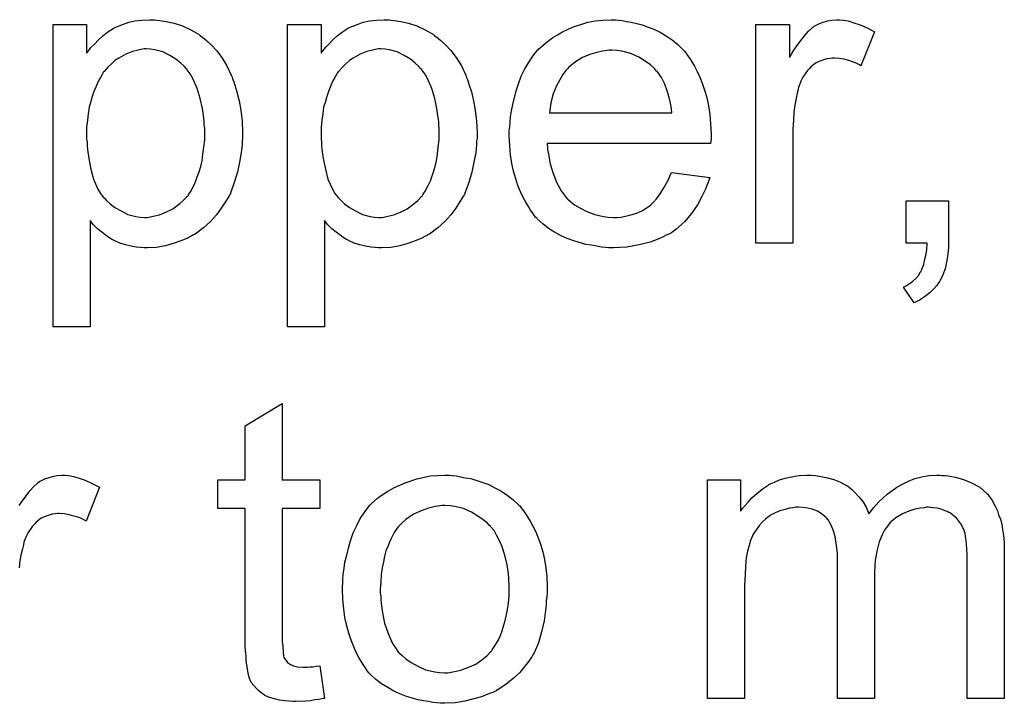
# Model space of a CAD drawing. Extents: x -1.5 to 9, y -3 to 5.
# Tile 350 of 368: x 6.51 to 6.771, y 3.284 to 3.466. Entities that reach past the tile are written whole.
import ezdxf

# ---------------------------------------------------------------- set-up
doc = ezdxf.new("R2010")
doc.units = 0
doc.layers.add('qfn16-30-34-a_mechanical_19', color=1, linetype='CONTINUOUS')

msp = doc.modelspace()

# ---------------------------------------------------------------- linework, layer by layer
at = {"layer": 'qfn16-30-34-a_mechanical_19', "color": 1}
for points in [[(6.546144, 3.465537), (6.546954, 3.465421), (6.54869, 3.46519), (6.550772, 3.464727), (6.552971, 3.464033), (6.555169, 3.462991), (6.557367, 3.461719), (6.557483, 3.461719), (6.557599, 3.461487), (6.558293, 3.461024), (6.559334, 3.460099), (6.560607, 3.458942), (6.561995, 3.457438), (6.563384, 3.455587), (6.564772, 3.453388), (6.565929, 3.450959), (6.565929, 3.450843), (6.566045, 3.450611), (6.56616, 3.450264), (6.566392, 3.449802), (6.566623, 3.449107), (6.566855, 3.448298), (6.567433, 3.446446), (6.568012, 3.444132), (6.568475, 3.441587), (6.568822, 3.438694), (6.568937, 3.435686), (6.568937, 3.43557), (6.568937, 3.435339), (6.568937, 3.434876), (6.568937, 3.434182), (6.568822, 3.433372), (6.568822, 3.432447), (6.56859, 3.430364), (6.568127, 3.427819), (6.567549, 3.425157), (6.566739, 3.422381), (6.565698, 3.419604), (6.565698, 3.419488), (6.565582, 3.419257), (6.565351, 3.41891), (6.565119, 3.418447), (6.564309, 3.417174), (6.563268, 3.415554), (6.561995, 3.413819), (6.560376, 3.412083), (6.558524, 3.410348), (6.556326, 3.408728), (6.55621, 3.408728), (6.556095, 3.408612), (6.555748, 3.408381), (6.555285, 3.40815), (6.554128, 3.407571), (6.552508, 3.406877), (6.550541, 3.406183), (6.548458, 3.405604), (6.546029, 3.405141), (6.543599, 3.405026), (6.542789, 3.405026), (6.541864, 3.405141), (6.540707, 3.405257), (6.539318, 3.405488), (6.537814, 3.405836), (6.53631, 3.406298), (6.534806, 3.406993), (6.53469, 3.407108), (6.534112, 3.40734), (6.533417, 3.407802), (6.532492, 3.408497), (6.531566, 3.409191), (6.530409, 3.410117), (6.529368, 3.411158), (6.528442, 3.412315), (6.528442, 3.384084), (6.518608, 3.384084), (6.518608, 3.46438), (6.527517, 3.46438), (6.527517, 3.456744), (6.527632, 3.456975), (6.528095, 3.457438), (6.528674, 3.458248), (6.529599, 3.459173), (6.530641, 3.46033), (6.531798, 3.461372), (6.533186, 3.462413), (6.534574, 3.463338), (6.534806, 3.463454), (6.535269, 3.463686), (6.536194, 3.464033), (6.537351, 3.464495), (6.53874, 3.464958), (6.540359, 3.465305), (6.542211, 3.465537), (6.544293, 3.465653), (6.545566, 3.465653), (6.546144, 3.465537)], [(6.608391, 3.465537), (6.609201, 3.465421), (6.610936, 3.46519), (6.613019, 3.464727), (6.615217, 3.464033), (6.617416, 3.462991), (6.619614, 3.461719), (6.61973, 3.461719), (6.619845, 3.461487), (6.620539, 3.461024), (6.621581, 3.460099), (6.622854, 3.458942), (6.624242, 3.457438), (6.62563, 3.455587), (6.627019, 3.453388), (6.628176, 3.450959), (6.628176, 3.450843), (6.628291, 3.450611), (6.628407, 3.450264), (6.628639, 3.449802), (6.62887, 3.449107), (6.629101, 3.448298), (6.62968, 3.446446), (6.630258, 3.444132), (6.630721, 3.441587), (6.631068, 3.438694), (6.631184, 3.435686), (6.631184, 3.43557), (6.631184, 3.435339), (6.631184, 3.434876), (6.631184, 3.434182), (6.631068, 3.433372), (6.631068, 3.432447), (6.630837, 3.430364), (6.630374, 3.427819), (6.629796, 3.425157), (6.628986, 3.422381), (6.627944, 3.419604), (6.627944, 3.419488), (6.627829, 3.419257), (6.627597, 3.41891), (6.627366, 3.418447), (6.626556, 3.417174), (6.625515, 3.415554), (6.624242, 3.413819), (6.622622, 3.412083), (6.620771, 3.410348), (6.618573, 3.408728), (6.618457, 3.408728), (6.618341, 3.408612), (6.617994, 3.408381), (6.617531, 3.40815), (6.616374, 3.407571), (6.614755, 3.406877), (6.612788, 3.406183), (6.610705, 3.405604), (6.608275, 3.405141), (6.605846, 3.405026), (6.605036, 3.405026), (6.60411, 3.405141), (6.602953, 3.405257), (6.601565, 3.405488), (6.600061, 3.405836), (6.598556, 3.406298), (6.597052, 3.406993), (6.596937, 3.407108), (6.596358, 3.40734), (6.595664, 3.407802), (6.594738, 3.408497), (6.593813, 3.409191), (6.592656, 3.410117), (6.591614, 3.411158), (6.590689, 3.412315), (6.590689, 3.384084), (6.580854, 3.384084), (6.580854, 3.46438), (6.589763, 3.46438), (6.589763, 3.456744), (6.589879, 3.456975), (6.590342, 3.457438), (6.59092, 3.458248), (6.591846, 3.459173), (6.592887, 3.46033), (6.594044, 3.461372), (6.595433, 3.462413), (6.596821, 3.463338), (6.597052, 3.463454), (6.597515, 3.463686), (6.598441, 3.464033), (6.599598, 3.464495), (6.600986, 3.464958), (6.602606, 3.465305), (6.604457, 3.465537), (6.60654, 3.465653), (6.607812, 3.465653), (6.608391, 3.465537)], [(6.668786, 3.465537), (6.669712, 3.465421), (6.670869, 3.46519), (6.672142, 3.464958), (6.673646, 3.464611), (6.675034, 3.464264), (6.676654, 3.463686), (6.678158, 3.463107), (6.679778, 3.462297), (6.681398, 3.461372), (6.683017, 3.46033), (6.684522, 3.459058), (6.68591, 3.457669), (6.686026, 3.457553), (6.686257, 3.457322), (6.686604, 3.456859), (6.687067, 3.456165), (6.687645, 3.455355), (6.688224, 3.45443), (6.688918, 3.453273), (6.689612, 3.451884), (6.690307, 3.45038), (6.691001, 3.44876), (6.691579, 3.446909), (6.692158, 3.444942), (6.692621, 3.442744), (6.692968, 3.44043), (6.693199, 3.438), (6.693315, 3.435339), (6.693315, 3.435223), (6.693315, 3.434761), (6.693315, 3.433951), (6.693199, 3.432794), (6.649812, 3.432794), (6.649812, 3.432678), (6.649812, 3.432331), (6.649927, 3.431868), (6.649927, 3.431174), (6.650043, 3.430364), (6.650274, 3.429438), (6.650622, 3.427356), (6.651316, 3.425042), (6.652241, 3.422496), (6.653514, 3.420182), (6.655134, 3.4181), (6.655249, 3.4181), (6.655365, 3.417868), (6.656059, 3.41729), (6.657101, 3.41648), (6.658489, 3.41567), (6.66034, 3.414744), (6.662423, 3.413935), (6.664737, 3.413356), (6.66601, 3.41324), (6.667398, 3.413125), (6.668324, 3.413125), (6.669365, 3.41324), (6.670638, 3.413472), (6.672026, 3.413819), (6.673646, 3.414282), (6.67515, 3.414976), (6.676654, 3.415901), (6.67677, 3.416017), (6.677348, 3.41648), (6.678042, 3.417174), (6.678852, 3.4181), (6.679778, 3.419372), (6.680819, 3.420992), (6.68186, 3.422843), (6.682786, 3.425042), (6.692968, 3.423769), (6.692968, 3.423653), (6.692852, 3.423422), (6.692736, 3.422959), (6.692505, 3.422265), (6.692158, 3.421571), (6.691811, 3.420645), (6.690885, 3.418678), (6.689728, 3.41648), (6.688108, 3.414166), (6.686257, 3.411968), (6.683943, 3.409885), (6.683827, 3.409885), (6.683596, 3.409654), (6.683249, 3.409422), (6.682786, 3.409075), (6.682092, 3.408728), (6.681398, 3.408381), (6.680472, 3.407918), (6.679431, 3.407455), (6.678274, 3.406993), (6.677117, 3.40653), (6.674224, 3.405836), (6.670985, 3.405257), (6.667398, 3.405026), (6.666125, 3.405026), (6.665315, 3.405141), (6.664274, 3.405257), (6.663001, 3.405488), (6.661613, 3.40572), (6.660109, 3.405951), (6.656869, 3.406877), (6.655134, 3.407571), (6.653514, 3.408265), (6.651779, 3.409191), (6.650159, 3.410232), (6.648655, 3.411389), (6.64715, 3.412778), (6.647035, 3.412893), (6.646803, 3.413125), (6.646456, 3.413588), (6.645993, 3.414282), (6.645415, 3.415092), (6.644837, 3.416017), (6.644142, 3.417174), (6.643448, 3.418447), (6.642754, 3.419951), (6.64206, 3.421571), (6.641481, 3.423422), (6.640903, 3.425389), (6.64044, 3.427472), (6.640093, 3.429785), (6.639861, 3.432215), (6.639746, 3.434761), (6.639746, 3.434876), (6.639746, 3.435455), (6.639746, 3.436149), (6.639861, 3.43719), (6.639977, 3.438463), (6.640093, 3.439851), (6.640324, 3.441471), (6.640671, 3.443091), (6.641597, 3.446793), (6.642175, 3.448645), (6.64287, 3.450611), (6.643795, 3.452463), (6.644837, 3.454198), (6.645993, 3.455934), (6.647266, 3.457553), (6.647382, 3.457669), (6.647613, 3.457901), (6.648076, 3.458248), (6.648655, 3.458826), (6.649349, 3.459405), (6.650274, 3.460099), (6.651316, 3.460909), (6.652588, 3.461603), (6.653861, 3.462413), (6.655365, 3.463107), (6.656985, 3.463801), (6.658721, 3.46438), (6.660572, 3.464958), (6.662539, 3.465305), (6.664621, 3.465537), (6.666819, 3.465653), (6.667976, 3.465653), (6.668786, 3.465537)], [(6.728488, 3.465537), (6.72976, 3.465305), (6.731264, 3.464843), (6.732884, 3.464264), (6.734735, 3.463454), (6.736702, 3.462413), (6.733116, 3.453388), (6.733, 3.453504), (6.732537, 3.453735), (6.731843, 3.454082), (6.730917, 3.45443), (6.729876, 3.454777), (6.728603, 3.455124), (6.727331, 3.455355), (6.726058, 3.455471), (6.725479, 3.455471), (6.724901, 3.455355), (6.724091, 3.45524), (6.723281, 3.455008), (6.72224, 3.454661), (6.721199, 3.454198), (6.720273, 3.453504), (6.720157, 3.453388), (6.71981, 3.453157), (6.719463, 3.452694), (6.718885, 3.452116), (6.718306, 3.451306), (6.717727, 3.45038), (6.717149, 3.449339), (6.716686, 3.448066), (6.71657, 3.447835), (6.716455, 3.44714), (6.716223, 3.446099), (6.715876, 3.444711), (6.715529, 3.442975), (6.715298, 3.441008), (6.715182, 3.438926), (6.715066, 3.436612), (6.715066, 3.406298), (6.705232, 3.406298), (6.705232, 3.46438), (6.714141, 3.46438), (6.714141, 3.455587), (6.714257, 3.455702), (6.714719, 3.456512), (6.715298, 3.457553), (6.716223, 3.458826), (6.717149, 3.460099), (6.71819, 3.461487), (6.719232, 3.462644), (6.720273, 3.46357), (6.720389, 3.463686), (6.720736, 3.463917), (6.72143, 3.464264), (6.722124, 3.464611), (6.72305, 3.464958), (6.724207, 3.465305), (6.725364, 3.465537), (6.726636, 3.465653), (6.727446, 3.465653), (6.728488, 3.465537)], [(6.543368, 3.457901), (6.542789, 3.457901), (6.542326, 3.457785), (6.541169, 3.457553), (6.539665, 3.457206), (6.53793, 3.456512), (6.536078, 3.455471), (6.535037, 3.454777), (6.534112, 3.453967), (6.533186, 3.453041), (6.53226, 3.452), (6.53226, 3.451884), (6.532029, 3.451769), (6.531798, 3.451421), (6.531566, 3.450959), (6.531219, 3.450264), (6.530756, 3.44957), (6.530293, 3.448645), (6.529946, 3.447719), (6.529484, 3.446562), (6.529021, 3.445289), (6.528674, 3.443901), (6.528211, 3.442397), (6.52798, 3.440661), (6.527748, 3.438926), (6.527517, 3.437075), (6.527517, 3.434992), (6.527517, 3.434876), (6.527517, 3.434529), (6.527517, 3.433951), (6.527632, 3.433141), (6.527632, 3.432215), (6.527748, 3.431174), (6.528095, 3.428744), (6.528674, 3.425967), (6.529368, 3.423306), (6.530525, 3.420645), (6.531219, 3.419488), (6.532029, 3.418447), (6.53226, 3.418215), (6.532839, 3.417637), (6.533765, 3.416711), (6.535037, 3.415786), (6.536657, 3.41486), (6.538508, 3.413935), (6.540591, 3.413356), (6.541748, 3.41324), (6.542905, 3.413125), (6.543599, 3.413125), (6.544062, 3.41324), (6.545219, 3.413472), (6.546839, 3.413819), (6.548574, 3.414513), (6.550425, 3.415439), (6.552276, 3.416827), (6.553202, 3.417637), (6.554128, 3.418563), (6.554128, 3.418678), (6.554359, 3.418794), (6.554591, 3.419141), (6.554822, 3.419604), (6.555285, 3.420182), (6.555632, 3.420992), (6.556095, 3.421802), (6.556557, 3.422843), (6.556904, 3.423885), (6.557367, 3.425273), (6.55783, 3.426662), (6.558177, 3.428166), (6.558409, 3.429901), (6.55864, 3.431752), (6.558871, 3.433719), (6.558871, 3.435802), (6.558871, 3.435918), (6.558871, 3.436265), (6.558871, 3.436843), (6.558756, 3.437653), (6.558756, 3.438579), (6.55864, 3.43962), (6.558293, 3.44205), (6.557714, 3.444711), (6.556904, 3.447372), (6.555748, 3.450033), (6.555053, 3.451306), (6.554243, 3.452347), (6.554243, 3.452463), (6.554012, 3.452578), (6.553434, 3.453273), (6.552508, 3.454082), (6.551235, 3.455124), (6.549615, 3.456165), (6.547764, 3.457091), (6.545682, 3.457669), (6.544525, 3.457785), (6.543368, 3.457901)], [(6.605614, 3.457901), (6.605036, 3.457901), (6.604573, 3.457785), (6.603416, 3.457553), (6.601912, 3.457206), (6.600176, 3.456512), (6.598325, 3.455471), (6.597284, 3.454777), (6.596358, 3.453967), (6.595433, 3.453041), (6.594507, 3.452), (6.594507, 3.451884), (6.594276, 3.451769), (6.594044, 3.451421), (6.593813, 3.450959), (6.593466, 3.450264), (6.593003, 3.44957), (6.59254, 3.448645), (6.592193, 3.447719), (6.59173, 3.446562), (6.591267, 3.445289), (6.59092, 3.443901), (6.590458, 3.442397), (6.590226, 3.440661), (6.589995, 3.438926), (6.589763, 3.437075), (6.589763, 3.434992), (6.589763, 3.434876), (6.589763, 3.434529), (6.589763, 3.433951), (6.589879, 3.433141), (6.589879, 3.432215), (6.589995, 3.431174), (6.590342, 3.428744), (6.59092, 3.425967), (6.591614, 3.423306), (6.592771, 3.420645), (6.593466, 3.419488), (6.594276, 3.418447), (6.594507, 3.418215), (6.595086, 3.417637), (6.596011, 3.416711), (6.597284, 3.415786), (6.598904, 3.41486), (6.600755, 3.413935), (6.602837, 3.413356), (6.603994, 3.41324), (6.605151, 3.413125), (6.605846, 3.413125), (6.606308, 3.41324), (6.607465, 3.413472), (6.609085, 3.413819), (6.610821, 3.414513), (6.612672, 3.415439), (6.614523, 3.416827), (6.615449, 3.417637), (6.616374, 3.418563), (6.616374, 3.418678), (6.616606, 3.418794), (6.616837, 3.419141), (6.617069, 3.419604), (6.617531, 3.420182), (6.617878, 3.420992), (6.618341, 3.421802), (6.618804, 3.422843), (6.619151, 3.423885), (6.619614, 3.425273), (6.620077, 3.426662), (6.620424, 3.428166), (6.620655, 3.429901), (6.620887, 3.431752), (6.621118, 3.433719), (6.621118, 3.435802), (6.621118, 3.435918), (6.621118, 3.436265), (6.621118, 3.436843), (6.621002, 3.437653), (6.621002, 3.438579), (6.620887, 3.43962), (6.620539, 3.44205), (6.619961, 3.444711), (6.619151, 3.447372), (6.617994, 3.450033), (6.6173, 3.451306), (6.61649, 3.452347), (6.61649, 3.452463), (6.616259, 3.452578), (6.61568, 3.453273), (6.614755, 3.454082), (6.613482, 3.455124), (6.611862, 3.456165), (6.610011, 3.457091), (6.607928, 3.457669), (6.606771, 3.457785), (6.605614, 3.457901)], [(6.666935, 3.457553), (6.666241, 3.457553), (6.665778, 3.457438), (6.664506, 3.457322), (6.663001, 3.456975), (6.66115, 3.456396), (6.659183, 3.455587), (6.657332, 3.45443), (6.655481, 3.452925), (6.655249, 3.452694), (6.654787, 3.452116), (6.653977, 3.451074), (6.653167, 3.449686), (6.652241, 3.448066), (6.651431, 3.445983), (6.650737, 3.443554), (6.65039, 3.440893), (6.682902, 3.440893), (6.682902, 3.441008), (6.682902, 3.44124), (6.682786, 3.441587), (6.682786, 3.44205), (6.682555, 3.443438), (6.682208, 3.444942), (6.681629, 3.446793), (6.681051, 3.448529), (6.680125, 3.450264), (6.679084, 3.451769), (6.679084, 3.451884), (6.678852, 3.452), (6.678274, 3.452694), (6.677233, 3.45362), (6.675844, 3.454661), (6.674109, 3.455702), (6.672026, 3.456628), (6.669596, 3.457322), (6.668324, 3.457438), (6.666935, 3.457553)], [(6.756371, 3.406298), (6.756371, 3.406183), (6.756371, 3.406067), (6.756371, 3.40572), (6.756371, 3.405257), (6.756256, 3.404216), (6.75614, 3.402712), (6.755793, 3.401208), (6.755446, 3.399472), (6.754867, 3.397852), (6.754173, 3.396348), (6.754057, 3.396233), (6.75371, 3.39577), (6.753247, 3.395075), (6.752438, 3.39415), (6.751512, 3.393224), (6.750355, 3.392299), (6.748851, 3.391257), (6.747231, 3.390448), (6.744454, 3.394613), (6.74457, 3.394728), (6.744917, 3.394844), (6.745495, 3.395191), (6.74619, 3.395654), (6.746884, 3.396233), (6.747694, 3.396927), (6.748388, 3.397737), (6.748967, 3.398662), (6.749082, 3.398778), (6.749198, 3.399125), (6.749429, 3.399819), (6.749776, 3.400629), (6.750008, 3.40167), (6.750355, 3.403059), (6.750586, 3.404563), (6.750702, 3.406298), (6.745148, 3.406298), (6.745148, 3.417521), (6.756371, 3.417521), (6.756371, 3.406298)], [(6.579466, 3.343427), (6.589416, 3.343427), (6.589416, 3.335791), (6.579466, 3.335791), (6.579466, 3.301659), (6.579466, 3.301428), (6.579466, 3.300965), (6.579466, 3.300271), (6.579582, 3.299461), (6.579697, 3.29761), (6.579813, 3.2968), (6.579929, 3.296221), (6.580044, 3.29599), (6.580392, 3.295527), (6.580854, 3.294949), (6.581664, 3.29437), (6.581896, 3.294255), (6.582474, 3.294023), (6.583516, 3.293792), (6.58502, 3.293676), (6.586177, 3.293676), (6.586755, 3.293792), (6.587565, 3.293792), (6.588491, 3.293907), (6.589416, 3.294023), (6.590689, 3.285346), (6.590458, 3.285346), (6.589995, 3.28523), (6.589185, 3.285114), (6.588144, 3.284999), (6.586986, 3.284767), (6.585714, 3.284651), (6.583168, 3.284536), (6.582243, 3.284536), (6.581317, 3.284651), (6.58016, 3.284767), (6.578772, 3.284883), (6.577383, 3.28523), (6.576111, 3.285577), (6.574838, 3.286155), (6.574722, 3.286271), (6.574375, 3.286503), (6.573912, 3.28685), (6.573218, 3.287428), (6.57264, 3.288007), (6.571945, 3.288817), (6.571251, 3.289626), (6.570788, 3.290668), (6.570788, 3.290784), (6.570557, 3.291246), (6.570441, 3.292056), (6.57021, 3.293213), (6.569979, 3.294717), (6.569863, 3.295643), (6.569863, 3.296684), (6.569747, 3.297957), (6.569632, 3.29923), (6.569632, 3.300618), (6.569632, 3.302238), (6.569632, 3.335791), (6.562342, 3.335791), (6.562342, 3.343427), (6.569632, 3.343427), (6.569632, 3.357774), (6.579466, 3.363675), (6.579466, 3.343427)], [(6.509583, 3.336601), (6.510509, 3.337873), (6.511434, 3.339146), (6.512476, 3.340535), (6.513517, 3.341691), (6.514558, 3.342617), (6.514674, 3.342733), (6.515021, 3.342964), (6.515715, 3.343311), (6.516409, 3.343658), (6.517335, 3.344006), (6.518492, 3.344353), (6.519649, 3.344584), (6.520922, 3.3447), (6.521732, 3.3447), (6.522773, 3.344584)], [(6.522773, 3.344584), (6.524046, 3.344353), (6.52555, 3.34389), (6.52717, 3.343311), (6.529021, 3.342501), (6.530988, 3.34146), (6.527401, 3.332436), (6.527285, 3.332551), (6.526823, 3.332783), (6.526128, 3.33313), (6.525203, 3.333477), (6.524161, 3.333824), (6.522889, 3.334171), (6.521616, 3.334402), (6.520343, 3.334518), (6.519765, 3.334518), (6.519186, 3.334402), (6.518376, 3.334287), (6.517566, 3.334055), (6.516525, 3.333708), (6.515484, 3.333245), (6.514558, 3.332551), (6.514443, 3.332436), (6.514096, 3.332204), (6.513748, 3.331741), (6.51317, 3.331163), (6.512591, 3.330353), (6.512013, 3.329427), (6.511434, 3.328386), (6.510972, 3.327113), (6.510856, 3.326882), (6.51074, 3.326188), (6.510509, 3.325146), (6.510162, 3.323758), (6.509815, 3.322023), (6.509583, 3.320056)], [(6.624589, 3.344584), (6.62563, 3.344468), (6.626787, 3.344237), (6.62806, 3.344006), (6.629564, 3.343774), (6.632688, 3.342733), (6.634308, 3.342154), (6.635928, 3.341344), (6.637547, 3.340535), (6.639167, 3.339378), (6.640671, 3.33822), (6.642175, 3.336832), (6.642291, 3.336716), (6.642523, 3.336485), (6.64287, 3.336022), (6.643332, 3.335444), (6.643911, 3.334634), (6.644605, 3.333593), (6.645299, 3.332436), (6.645993, 3.331163), (6.646688, 3.329774), (6.647382, 3.328039), (6.648076, 3.326303), (6.648655, 3.324336), (6.649117, 3.322254), (6.649465, 3.320056), (6.649696, 3.317742), (6.649812, 3.315196), (6.649812, 3.315081), (6.649812, 3.314733), (6.649812, 3.314155), (6.649812, 3.313345), (6.649696, 3.312419), (6.64958, 3.311262), (6.64958, 3.310105), (6.649349, 3.308833), (6.649002, 3.30594), (6.648307, 3.303048), (6.647498, 3.300155), (6.646341, 3.297494), (6.646341, 3.297378), (6.646225, 3.297263), (6.645993, 3.296916), (6.645762, 3.296453), (6.644952, 3.295296), (6.643911, 3.293907), (6.642523, 3.292288), (6.640787, 3.290668), (6.63882, 3.289048), (6.636506, 3.287544), (6.63639, 3.287544), (6.636275, 3.287428), (6.635928, 3.287197), (6.635349, 3.286965), (6.634771, 3.286734), (6.634076, 3.286503), (6.632341, 3.285808), (6.630374, 3.28523), (6.627944, 3.284651), (6.625399, 3.284189), (6.622622, 3.284073), (6.621465, 3.284073), (6.620539, 3.284189), (6.619498, 3.284304), (6.618341, 3.284536), (6.616953, 3.284767), (6.615564, 3.284999), (6.61244, 3.285924), (6.610705, 3.286618), (6.609085, 3.287312), (6.607465, 3.288238), (6.605846, 3.289279), (6.604342, 3.290436), (6.602837, 3.291825), (6.602722, 3.291941), (6.60249, 3.292172), (6.602143, 3.292635), (6.60168, 3.293329), (6.601102, 3.294139), (6.600523, 3.295064), (6.599829, 3.296221), (6.599135, 3.29761), (6.598441, 3.299114), (6.597747, 3.300849), (6.597168, 3.302701), (6.59659, 3.304668), (6.596127, 3.306866), (6.59578, 3.30918), (6.595548, 3.311725), (6.595433, 3.314386), (6.595433, 3.314618), (6.595433, 3.315081), (6.595548, 3.31589), (6.595548, 3.317047), (6.595664, 3.31832), (6.595895, 3.31994), (6.596127, 3.32156), (6.59659, 3.323411), (6.597052, 3.325262), (6.597631, 3.327229), (6.598325, 3.329312), (6.599251, 3.331278), (6.600176, 3.33313), (6.601449, 3.334981), (6.602722, 3.336716), (6.604342, 3.33822), (6.604457, 3.338336), (6.604689, 3.338452), (6.605151, 3.338799), (6.60573, 3.339262), (6.606424, 3.339725), (6.60735, 3.340303), (6.608275, 3.340882), (6.609432, 3.34146), (6.610705, 3.342039), (6.612093, 3.342617), (6.615217, 3.343658), (6.618804, 3.344468), (6.620655, 3.344584), (6.622622, 3.3447), (6.623779, 3.3447), (6.624589, 3.344584)], [(6.754636, 3.344584), (6.755446, 3.344584), (6.756256, 3.344468), (6.758222, 3.344121), (6.760305, 3.343543), (6.762503, 3.342617), (6.764702, 3.34146), (6.766553, 3.33984), (6.766784, 3.339609), (6.767247, 3.338915), (6.768057, 3.337873), (6.768404, 3.337064), (6.768867, 3.336254), (6.76933, 3.335212), (6.769677, 3.334171), (6.77014, 3.333014), (6.770487, 3.331626), (6.770718, 3.330237), (6.770949, 3.328617), (6.771181, 3.326998), (6.771181, 3.325146), (6.771181, 3.285346), (6.761346, 3.285346), (6.761346, 3.321791), (6.761346, 3.321907), (6.761346, 3.322023), (6.761346, 3.322717), (6.761346, 3.323758), (6.761231, 3.325031), (6.761115, 3.326419), (6.760999, 3.327807), (6.760768, 3.329196), (6.760421, 3.330237), (6.760421, 3.330353), (6.760189, 3.3307), (6.759958, 3.331163), (6.759611, 3.331741), (6.759148, 3.332436), (6.75857, 3.33313), (6.757875, 3.333824), (6.75695, 3.334518), (6.756834, 3.334634), (6.756487, 3.334749), (6.756024, 3.334981), (6.755214, 3.335328), (6.754404, 3.335675), (6.753363, 3.335907), (6.752322, 3.336022), (6.751049, 3.336138), (6.750471, 3.336138), (6.750008, 3.336022), (6.748851, 3.335907), (6.747462, 3.335675), (6.745843, 3.335097), (6.744107, 3.334402), (6.742372, 3.333361), (6.740752, 3.331973), (6.740636, 3.331741), (6.740173, 3.331163), (6.739479, 3.330237), (6.738785, 3.328849), (6.737975, 3.326998), (6.737396, 3.324799), (6.736934, 3.322138), (6.736702, 3.319014), (6.736702, 3.285346), (6.726868, 3.285346), (6.726868, 3.322948), (6.726868, 3.323064), (6.726868, 3.323295), (6.726868, 3.323527), (6.726868, 3.323989), (6.726752, 3.325262), (6.726521, 3.326651), (6.726289, 3.32827), (6.725827, 3.32989), (6.725248, 3.331394), (6.724438, 3.332783), (6.724322, 3.332898), (6.723975, 3.333361), (6.723397, 3.333824), (6.722587, 3.334518), (6.721546, 3.335097), (6.720157, 3.335675), (6.718537, 3.336022), (6.71657, 3.336138), (6.715876, 3.336138), (6.715066, 3.336022), (6.714141, 3.335907), (6.712984, 3.335559), (6.711595, 3.335212), (6.710323, 3.334634), (6.708934, 3.33394), (6.708819, 3.333824), (6.708356, 3.333477), (6.707777, 3.333014), (6.706967, 3.33232), (6.706158, 3.331394), (6.705348, 3.330237), (6.704538, 3.328965), (6.703843, 3.32746), (6.703728, 3.327229), (6.703612, 3.326651), (6.703381, 3.325725), (6.703034, 3.324452), (6.702686, 3.322717), (6.702455, 3.320634), (6.702339, 3.318204), (6.702224, 3.315428), (6.702224, 3.285346), (6.692389, 3.285346), (6.692389, 3.343427), (6.701182, 3.343427), (6.701182, 3.335097), (6.701298, 3.335328), (6.701645, 3.335791), (6.702339, 3.336601), (6.703149, 3.337526), (6.704191, 3.338683), (6.705463, 3.33984), (6.706852, 3.340997), (6.708471, 3.342039), (6.708703, 3.342154), (6.709281, 3.342501), (6.710207, 3.342849), (6.71148, 3.343427), (6.712984, 3.34389), (6.714719, 3.344237), (6.716686, 3.344584), (6.718769, 3.3447), (6.71981, 3.3447), (6.721083, 3.344584), (6.722471, 3.344353), (6.724207, 3.344006), (6.725942, 3.343543), (6.727678, 3.342849), (6.729297, 3.341923), (6.729529, 3.341807), (6.729992, 3.34146), (6.730686, 3.340882), (6.731611, 3.339956), (6.732537, 3.338915), (6.733578, 3.337642), (6.734504, 3.336138), (6.735198, 3.334402), (6.735314, 3.334518), (6.735545, 3.334865), (6.735892, 3.335328), (6.736471, 3.336022), (6.737165, 3.336832), (6.737975, 3.337642), (6.738901, 3.338568), (6.740058, 3.339609), (6.74133, 3.340535), (6.742603, 3.34146), (6.744107, 3.34227), (6.745727, 3.34308), (6.747462, 3.343774), (6.749314, 3.344237), (6.751165, 3.344584), (6.753247, 3.3447), (6.754057, 3.3447), (6.754636, 3.344584)], [(6.622622, 3.336601), (6.621928, 3.336601), (6.621349, 3.336485), (6.620077, 3.336369), (6.618341, 3.335907), (6.616374, 3.335212), (6.614292, 3.334287), (6.612325, 3.332898), (6.611283, 3.331973), (6.610358, 3.331047), (6.610358, 3.330931), (6.610127, 3.330816), (6.609895, 3.330469), (6.609548, 3.330006), (6.609201, 3.329427), (6.608854, 3.328733), (6.608391, 3.327807), (6.607928, 3.326882), (6.607465, 3.325725), (6.607003, 3.324568), (6.606655, 3.32318), (6.606308, 3.321675), (6.605961, 3.320056), (6.60573, 3.31832), (6.605614, 3.316353), (6.605498, 3.314386), (6.605498, 3.314271), (6.605498, 3.313923), (6.605498, 3.313345), (6.605614, 3.312535), (6.605614, 3.31161), (6.60573, 3.310568), (6.606077, 3.308139), (6.606655, 3.305362), (6.607581, 3.302585), (6.608738, 3.299924), (6.609548, 3.298767), (6.610358, 3.29761), (6.610474, 3.29761), (6.610589, 3.297378), (6.611283, 3.2968), (6.612325, 3.295874), (6.613713, 3.294949), (6.615449, 3.293907), (6.617531, 3.292982), (6.619961, 3.292403), (6.621234, 3.292288), (6.622622, 3.292172), (6.623316, 3.292172), (6.623895, 3.292288), (6.625167, 3.292519), (6.626903, 3.292866), (6.628754, 3.29356), (6.630837, 3.294486), (6.632804, 3.295874), (6.633845, 3.2968), (6.634771, 3.297726), (6.634886, 3.297841), (6.635002, 3.297957), (6.635233, 3.298304), (6.635581, 3.298767), (6.635928, 3.299345), (6.63639, 3.300039), (6.636853, 3.300965), (6.637316, 3.301891), (6.637779, 3.303048), (6.638126, 3.30432), (6.638589, 3.305709), (6.638936, 3.307213), (6.639283, 3.308948), (6.639514, 3.310684), (6.639746, 3.312651), (6.639746, 3.314733), (6.639746, 3.314849), (6.639746, 3.315196), (6.639746, 3.315775), (6.63963, 3.316469), (6.63963, 3.317394), (6.639514, 3.318436), (6.639167, 3.320865), (6.638589, 3.323411), (6.637663, 3.326188), (6.63639, 3.328733), (6.635696, 3.330006), (6.634771, 3.331047), (6.634771, 3.331163), (6.634539, 3.331278), (6.633845, 3.331973), (6.632804, 3.332783), (6.631415, 3.333824), (6.62968, 3.334865), (6.627597, 3.335791), (6.625283, 3.336369), (6.624011, 3.336485), (6.622622, 3.336601)]]:
    msp.add_lwpolyline(points, dxfattribs=at)

doc.saveas('drawing.dxf')
